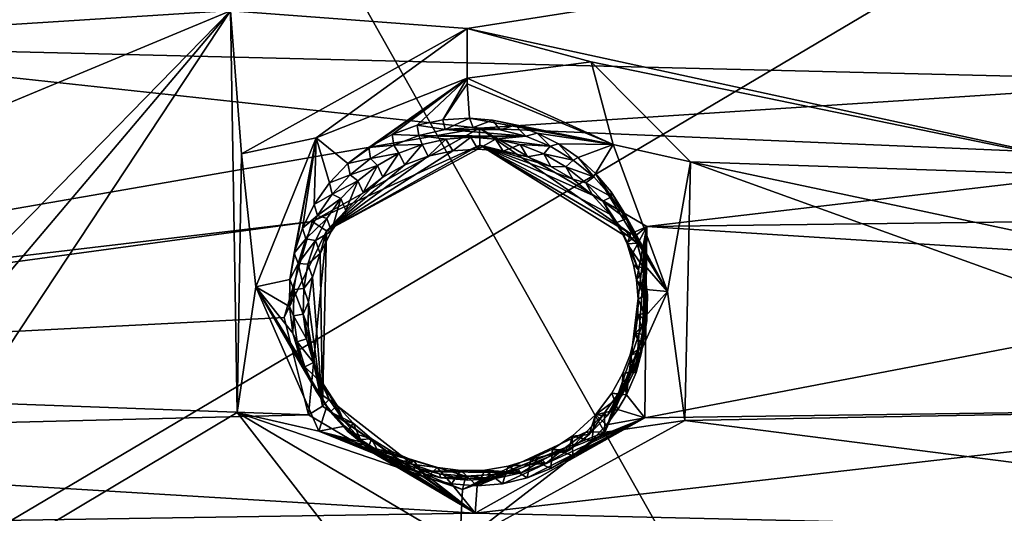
# Model space of a CAD drawing. Header units: millimetres. Extents: x -147 to 294, y -82 to 275.
# Tile 502 of 609: x 220.13 to 232.07, y 227.32 to 233.31. Entities that reach past the tile are written whole.
import ezdxf

# ---------------------------------------------------------------- set-up
doc = ezdxf.new("R2010")
doc.units = ezdxf.units.MM
doc.header["$LTSCALE"] = 67.506716
for name, color, linetype in [('1594', 7, 'CONTINUOUS'), ('1596', 7, 'CONTINUOUS'), ('1879', 7, 'CONTINUOUS'), ('2223', 7, 'CONTINUOUS'), ('2584', 7, 'CONTINUOUS'), ('2585', 7, 'CONTINUOUS'), ('2586', 7, 'CONTINUOUS'), ('2587', 7, 'CONTINUOUS'), ('2588', 7, 'CONTINUOUS'), ('2589', 7, 'CONTINUOUS'), ('2590', 7, 'CONTINUOUS'), ('2591', 7, 'CONTINUOUS'), ('2592', 7, 'CONTINUOUS'), ('557', 7, 'CONTINUOUS'), ('841', 7, 'CONTINUOUS')]:
    doc.layers.add(name, color=color, linetype=linetype)

msp = doc.modelspace()

# ---------------------------------------------------------------- linework, layer by layer
at = {"layer": '1594', "linetype": 'CONTINUOUS'}
for points in [[(214.334, 229.943, -7.529), (218.085, 234.643, -7.021), (223.904, 238.513, -6.802), (214.334, 229.943, -7.529)], [(224.013, 238.398, -6.807), (214.334, 229.943, -7.529), (223.904, 238.513, -6.802), (224.013, 238.398, -6.807)], [(224.128, 238.29, -6.812), (214.334, 229.943, -7.529), (224.013, 238.398, -6.807), (224.128, 238.29, -6.812)], [(224.427, 238.061, -6.823), (214.334, 229.943, -7.529), (224.128, 238.29, -6.812), (224.427, 238.061, -6.823)], [(224.754, 237.878, -6.833), (214.334, 229.943, -7.529), (224.427, 238.061, -6.823), (224.754, 237.878, -6.833)], [(225.047, 237.763, -6.842), (214.334, 229.943, -7.529), (224.754, 237.878, -6.833), (225.047, 237.763, -6.842)], [(225.351, 237.684, -6.85), (214.334, 229.943, -7.529), (225.047, 237.763, -6.842), (225.351, 237.684, -6.85)]]:
    msp.add_3dface(points, dxfattribs=at)
at = {"layer": '1596', "linetype": 'CONTINUOUS'}
for points in [[(214.334, 229.943, -7.529), (225.351, 237.684, -6.85), (222.688, 233.42, -7.583), (214.334, 229.943, -7.529)], [(213.215, 223.725, -8.89), (214.334, 229.943, -7.529), (222.688, 233.42, -7.583), (213.215, 223.725, -8.89)]]:
    msp.add_3dface(points, dxfattribs=at)
at = {"layer": '1879', "linetype": 'CONTINUOUS'}
for points in [[(222.688, 233.42, -7.583), (233.898, 234.519, -8.196), (225.556, 233.204, -7.742), (222.688, 233.42, -7.583)], [(233.898, 234.519, -8.196), (233.865, 231.399, -8.571), (225.556, 233.204, -7.742), (233.898, 234.519, -8.196)], [(213.215, 223.725, -8.89), (222.688, 233.42, -7.583), (214.566, 223.823, -8.862), (213.215, 223.725, -8.89)], [(222.688, 233.42, -7.583), (217.316, 225.289, -8.621), (214.566, 223.823, -8.862), (222.688, 233.42, -7.583)], [(222.688, 233.42, -7.583), (222.768, 228.547, -8.242), (217.316, 225.289, -8.621), (222.688, 233.42, -7.583)], [(222.688, 233.42, -7.583), (225.556, 233.204, -7.742), (222.818, 231.684, -7.808), (222.688, 233.42, -7.583)], [(222.768, 228.547, -8.242), (222.688, 233.42, -7.583), (222.818, 231.684, -7.808), (222.768, 228.547, -8.242)], [(225.556, 233.204, -7.742), (233.865, 231.399, -8.571), (227.06, 232.802, -7.876), (225.556, 233.204, -7.742)], [(227.06, 232.802, -7.876), (233.865, 231.399, -8.571), (228.265, 231.588, -8.106), (227.06, 232.802, -7.876)], [(228.265, 231.588, -8.106), (236.538, 228.605, -9.217), (228.195, 228.449, -8.533), (228.265, 231.588, -8.106)], [(236.556, 229.825, -9.047), (236.538, 228.605, -9.217), (228.265, 231.588, -8.106), (236.556, 229.825, -9.047)], [(233.865, 231.399, -8.571), (236.556, 229.825, -9.047), (228.265, 231.588, -8.106), (233.865, 231.399, -8.571)], [(222.768, 228.547, -8.242), (225.368, 225.2, -8.874), (217.316, 225.289, -8.621), (222.768, 228.547, -8.242)], [(225.468, 226.949, -8.601), (225.368, 225.2, -8.874), (222.768, 228.547, -8.242), (225.468, 226.949, -8.601)], [(236.538, 228.605, -9.217), (236.519, 227.389, -9.395), (228.195, 228.449, -8.533), (236.538, 228.605, -9.217)], [(228.195, 228.449, -8.533), (236.519, 227.389, -9.395), (225.468, 226.949, -8.601), (228.195, 228.449, -8.533)], [(236.519, 227.389, -9.395), (234.039, 226.374, -9.305), (225.468, 226.949, -8.601), (236.519, 227.389, -9.395)]]:
    msp.add_3dface(points, dxfattribs=at)
at = {"layer": '2223', "linetype": 'CONTINUOUS'}
for points in [[(216.281, 233.014, -5.156), (235.198, 234.225, -6.028), (218.134, 234.431, -5.007), (216.281, 233.014, -5.156)], [(234.499, 232.569, -6.155), (235.198, 234.225, -6.028), (216.281, 233.014, -5.156), (234.499, 232.569, -6.155)], [(216.281, 233.014, -5.156), (209.505, 229.187, -5.741), (225.706, 231.998, -5.579), (216.281, 233.014, -5.156)], [(234.499, 232.569, -6.155), (216.281, 233.014, -5.156), (225.706, 231.998, -5.579), (234.499, 232.569, -6.155)], [(234.684, 231.618, -6.291), (234.499, 232.569, -6.155), (225.706, 231.998, -5.579), (234.684, 231.618, -6.291)], [(225.706, 231.998, -5.579), (209.505, 229.187, -5.741), (223.677, 230.866, -5.629), (225.706, 231.998, -5.579)], [(227.734, 230.805, -5.85), (234.684, 231.618, -6.291), (225.706, 231.998, -5.579), (227.734, 230.805, -5.85)], [(235.181, 230.895, -6.432), (234.684, 231.618, -6.291), (227.734, 230.805, -5.85), (235.181, 230.895, -6.432)], [(236.807, 230.226, -6.685), (235.181, 230.895, -6.432), (227.734, 230.805, -5.85), (236.807, 230.226, -6.685)], [(209.505, 229.187, -5.741), (210.078, 229.016, -5.753), (223.677, 230.866, -5.629), (209.505, 229.187, -5.741)], [(223.677, 230.866, -5.629), (210.078, 229.016, -5.753), (223.337, 229.701, -5.774), (223.677, 230.866, -5.629)], [(227.71, 228.484, -6.169), (236.807, 230.226, -6.685), (227.734, 230.805, -5.85), (227.71, 228.484, -6.169)], [(236.813, 228.608, -6.91), (236.807, 230.226, -6.685), (227.71, 228.484, -6.169), (236.813, 228.608, -6.91)], [(210.078, 229.016, -5.753), (223.633, 228.518, -5.954), (223.337, 229.701, -5.774), (210.078, 229.016, -5.753)], [(210.078, 229.016, -5.753), (211.077, 228.204, -5.856), (223.633, 228.518, -5.954), (210.078, 229.016, -5.753)], [(223.633, 228.518, -5.954), (211.077, 228.204, -5.856), (225.655, 227.325, -6.224), (223.633, 228.518, -5.954)], [(236.76, 227.067, -7.13), (236.813, 228.608, -6.91), (225.655, 227.325, -6.224), (236.76, 227.067, -7.13)], [(225.655, 227.325, -6.224), (236.813, 228.608, -6.91), (227.71, 228.484, -6.169), (225.655, 227.325, -6.224)], [(211.077, 228.204, -5.856), (211.492, 227.109, -6.019), (225.655, 227.325, -6.224), (211.077, 228.204, -5.856)], [(211.492, 227.109, -6.019), (236.76, 227.067, -7.13), (225.655, 227.325, -6.224), (211.492, 227.109, -6.019)]]:
    msp.add_3dface(points, dxfattribs=at)
at = {"layer": '2584', "linetype": 'CONTINUOUS'}
for points in [[(227.71, 228.484, -6.169), (227.734, 230.805, -5.85), (227.486, 228.761, -6.39), (227.71, 228.484, -6.169)], [(227.486, 228.761, -6.39), (227.734, 230.805, -5.85), (227.604, 229.034, -6.361), (227.486, 228.761, -6.39)], [(227.562, 230.475, -6.181), (227.734, 230.805, -5.85), (227.501, 230.608, -6.162), (227.562, 230.475, -6.181)], [(227.501, 230.608, -6.162), (227.734, 230.805, -5.85), (227.542, 230.713, -5.94), (227.501, 230.608, -6.162)], [(227.633, 230.274, -6.209), (227.734, 230.805, -5.85), (227.562, 230.475, -6.181), (227.633, 230.274, -6.209)], [(227.604, 229.034, -6.361), (227.734, 230.805, -5.85), (227.671, 229.276, -6.334), (227.604, 229.034, -6.361)], [(227.698, 229.965, -6.25), (227.734, 230.805, -5.85), (227.633, 230.274, -6.209), (227.698, 229.965, -6.25)], [(227.671, 229.276, -6.334), (227.734, 230.805, -5.85), (227.704, 229.488, -6.309), (227.671, 229.276, -6.334)], [(227.714, 229.753, -6.277), (227.734, 230.805, -5.85), (227.698, 229.965, -6.25), (227.714, 229.753, -6.277)], [(227.704, 229.488, -6.309), (227.734, 230.805, -5.85), (227.714, 229.753, -6.277), (227.704, 229.488, -6.309)], [(227.454, 230.698, -6.149), (227.501, 230.608, -6.162), (227.542, 230.713, -5.94), (227.454, 230.698, -6.149)], [(227.382, 228.583, -6.407), (227.71, 228.484, -6.169), (227.486, 228.761, -6.39), (227.382, 228.583, -6.407)], [(223.633, 228.518, -5.954), (225.655, 227.325, -6.224), (223.804, 228.625, -6.022), (223.633, 228.518, -5.954)], [(223.804, 228.625, -6.022), (225.655, 227.325, -6.224), (223.883, 228.706, -6.239), (223.804, 228.625, -6.022)], [(223.883, 228.706, -6.239), (225.655, 227.325, -6.224), (224.055, 228.449, -6.278), (223.883, 228.706, -6.239)], [(227.244, 228.397, -6.424), (227.71, 228.484, -6.169), (227.382, 228.583, -6.407), (227.244, 228.397, -6.424)], [(224.055, 228.449, -6.278), (225.655, 227.325, -6.224), (224.264, 228.219, -6.316), (224.055, 228.449, -6.278)], [(225.655, 227.325, -6.224), (227.71, 228.484, -6.169), (225.676, 227.66, -6.448), (225.655, 227.325, -6.224)], [(225.676, 227.66, -6.448), (227.71, 228.484, -6.169), (225.984, 227.684, -6.458), (225.676, 227.66, -6.448)], [(225.984, 227.684, -6.458), (227.71, 228.484, -6.169), (226.284, 227.754, -6.463), (225.984, 227.684, -6.458)], [(226.284, 227.754, -6.463), (227.71, 228.484, -6.169), (226.571, 227.868, -6.461), (226.284, 227.754, -6.463)], [(226.571, 227.868, -6.461), (227.71, 228.484, -6.169), (226.837, 228.024, -6.453), (226.571, 227.868, -6.461)], [(226.837, 228.024, -6.453), (227.71, 228.484, -6.169), (227.066, 228.208, -6.44), (226.837, 228.024, -6.453)], [(227.066, 228.208, -6.44), (227.71, 228.484, -6.169), (227.244, 228.397, -6.424), (227.066, 228.208, -6.44)], [(224.264, 228.219, -6.316), (225.655, 227.325, -6.224), (224.506, 228.023, -6.352), (224.264, 228.219, -6.316)], [(224.506, 228.023, -6.352), (225.655, 227.325, -6.224), (224.775, 227.866, -6.383), (224.506, 228.023, -6.352)], [(224.775, 227.866, -6.383), (225.655, 227.325, -6.224), (225.064, 227.752, -6.41), (224.775, 227.866, -6.383)], [(225.064, 227.752, -6.41), (225.655, 227.325, -6.224), (225.367, 227.683, -6.432), (225.064, 227.752, -6.41)], [(225.367, 227.683, -6.432), (225.655, 227.325, -6.224), (225.676, 227.66, -6.448), (225.367, 227.683, -6.432)]]:
    msp.add_3dface(points, dxfattribs=at)
at = {"layer": '2585', "linetype": 'CONTINUOUS'}
for points in [[(225.706, 231.998, -5.579), (223.677, 230.866, -5.629), (225.709, 231.792, -5.702), (225.706, 231.998, -5.579)], [(227.734, 230.805, -5.85), (225.706, 231.998, -5.579), (227.542, 230.713, -5.94), (227.734, 230.805, -5.85)], [(227.542, 230.713, -5.94), (225.706, 231.998, -5.579), (225.709, 231.792, -5.702), (227.542, 230.713, -5.94)], [(225.709, 231.792, -5.702), (223.677, 230.866, -5.629), (223.849, 230.751, -5.748), (225.709, 231.792, -5.702)], [(225.709, 231.792, -5.702), (223.849, 230.751, -5.748), (225.686, 231.743, -5.94), (225.709, 231.792, -5.702)], [(225.686, 231.743, -5.94), (223.849, 230.751, -5.748), (225.382, 231.723, -5.929), (225.686, 231.743, -5.94)], [(225.382, 231.723, -5.929), (223.849, 230.751, -5.748), (225.085, 231.658, -5.923), (225.382, 231.723, -5.929)], [(225.991, 231.717, -5.957), (225.709, 231.792, -5.702), (225.686, 231.743, -5.94), (225.991, 231.717, -5.957)], [(227.454, 230.698, -6.149), (227.542, 230.713, -5.94), (225.709, 231.792, -5.702), (227.454, 230.698, -6.149)], [(227.454, 230.698, -6.149), (225.709, 231.792, -5.702), (227.284, 230.954, -6.11), (227.454, 230.698, -6.149)], [(227.284, 230.954, -6.11), (225.709, 231.792, -5.702), (227.077, 231.182, -6.072), (227.284, 230.954, -6.11)], [(227.077, 231.182, -6.072), (225.709, 231.792, -5.702), (226.837, 231.376, -6.037), (227.077, 231.182, -6.072)], [(226.837, 231.376, -6.037), (225.709, 231.792, -5.702), (226.572, 231.533, -6.006), (226.837, 231.376, -6.037)], [(226.572, 231.533, -6.006), (225.709, 231.792, -5.702), (226.287, 231.647, -5.979), (226.572, 231.533, -6.006)], [(226.287, 231.647, -5.979), (225.709, 231.792, -5.702), (225.991, 231.717, -5.957), (226.287, 231.647, -5.979)], [(225.085, 231.658, -5.923), (223.849, 230.751, -5.748), (224.801, 231.55, -5.924), (225.085, 231.658, -5.923)], [(224.801, 231.55, -5.924), (223.849, 230.751, -5.748), (224.535, 231.402, -5.93), (224.801, 231.55, -5.924)], [(224.535, 231.402, -5.93), (223.849, 230.751, -5.748), (224.295, 231.215, -5.943), (224.535, 231.402, -5.93)], [(224.295, 231.215, -5.943), (223.849, 230.751, -5.748), (224.085, 230.996, -5.961), (224.295, 231.215, -5.943)], [(224.085, 230.996, -5.961), (223.849, 230.751, -5.748), (223.91, 230.746, -5.984), (224.085, 230.996, -5.961)], [(223.677, 230.866, -5.629), (223.337, 229.701, -5.774), (223.849, 230.751, -5.748), (223.677, 230.866, -5.629)], [(223.337, 229.701, -5.774), (223.633, 228.518, -5.954), (223.849, 230.751, -5.748), (223.337, 229.701, -5.774)], [(223.633, 228.518, -5.954), (223.804, 228.625, -6.022), (223.849, 230.751, -5.748), (223.633, 228.518, -5.954)], [(223.849, 230.751, -5.748), (223.804, 228.625, -6.022), (223.774, 230.475, -6.012), (223.849, 230.751, -5.748)], [(223.91, 230.746, -5.984), (223.849, 230.751, -5.748), (223.774, 230.475, -6.012), (223.91, 230.746, -5.984)], [(223.774, 230.475, -6.012), (223.804, 228.625, -6.022), (223.681, 230.187, -6.044), (223.774, 230.475, -6.012)], [(223.681, 230.187, -6.044), (223.804, 228.625, -6.022), (223.631, 229.887, -6.079), (223.681, 230.187, -6.044)], [(223.631, 229.887, -6.079), (223.804, 228.625, -6.022), (223.627, 229.581, -6.118), (223.631, 229.887, -6.079)], [(223.627, 229.581, -6.118), (223.804, 228.625, -6.022), (223.668, 229.277, -6.157), (223.627, 229.581, -6.118)], [(223.668, 229.277, -6.157), (223.804, 228.625, -6.022), (223.754, 228.984, -6.198), (223.668, 229.277, -6.157)], [(223.804, 228.625, -6.022), (223.883, 228.706, -6.239), (223.754, 228.984, -6.198), (223.804, 228.625, -6.022)]]:
    msp.add_3dface(points, dxfattribs=at)
at = {"layer": '2586', "linetype": 'CONTINUOUS'}
for points in [[(225.299, 231.864, -6.585), (225.085, 231.658, -5.923), (225.009, 231.799, -6.578), (225.299, 231.864, -6.585)], [(225.382, 231.723, -5.929), (225.085, 231.658, -5.923), (225.299, 231.864, -6.585), (225.382, 231.723, -5.929)], [(225.601, 231.887, -6.597), (225.382, 231.723, -5.929), (225.299, 231.864, -6.585), (225.601, 231.887, -6.597)], [(225.686, 231.743, -5.94), (225.382, 231.723, -5.929), (225.601, 231.887, -6.597), (225.686, 231.743, -5.94)], [(225.901, 231.864, -6.616), (225.686, 231.743, -5.94), (225.601, 231.887, -6.597), (225.901, 231.864, -6.616)], [(225.991, 231.717, -5.957), (225.686, 231.743, -5.94), (225.901, 231.864, -6.616), (225.991, 231.717, -5.957)], [(226.2, 231.797, -6.641), (225.991, 231.717, -5.957), (225.901, 231.864, -6.616), (226.2, 231.797, -6.641)], [(225.009, 231.799, -6.578), (224.801, 231.55, -5.924), (224.728, 231.691, -6.579), (225.009, 231.799, -6.578)], [(225.085, 231.658, -5.923), (224.801, 231.55, -5.924), (225.009, 231.799, -6.578), (225.085, 231.658, -5.923)], [(226.287, 231.647, -5.979), (225.991, 231.717, -5.957), (226.2, 231.797, -6.641), (226.287, 231.647, -5.979)], [(226.485, 231.685, -6.671), (226.287, 231.647, -5.979), (226.2, 231.797, -6.641), (226.485, 231.685, -6.671)], [(224.728, 231.691, -6.579), (224.535, 231.402, -5.93), (224.469, 231.544, -6.585), (224.728, 231.691, -6.579)], [(224.801, 231.55, -5.924), (224.535, 231.402, -5.93), (224.728, 231.691, -6.579), (224.801, 231.55, -5.924)], [(226.572, 231.533, -6.006), (226.287, 231.647, -5.979), (226.485, 231.685, -6.671), (226.572, 231.533, -6.006)], [(226.754, 231.528, -6.707), (226.572, 231.533, -6.006), (226.485, 231.685, -6.671), (226.754, 231.528, -6.707)], [(224.469, 231.544, -6.585), (224.295, 231.215, -5.943), (224.232, 231.359, -6.598), (224.469, 231.544, -6.585)], [(224.535, 231.402, -5.93), (224.295, 231.215, -5.943), (224.469, 231.544, -6.585), (224.535, 231.402, -5.93)], [(226.837, 231.376, -6.037), (226.572, 231.533, -6.006), (226.754, 231.528, -6.707), (226.837, 231.376, -6.037)], [(226.996, 231.335, -6.746), (226.837, 231.376, -6.037), (226.754, 231.528, -6.707), (226.996, 231.335, -6.746)], [(227.077, 231.182, -6.072), (226.837, 231.376, -6.037), (226.996, 231.335, -6.746), (227.077, 231.182, -6.072)], [(224.232, 231.359, -6.598), (224.085, 230.996, -5.961), (224.026, 231.144, -6.617), (224.232, 231.359, -6.598)], [(224.295, 231.215, -5.943), (224.085, 230.996, -5.961), (224.232, 231.359, -6.598), (224.295, 231.215, -5.943)], [(227.2, 231.111, -6.788), (227.077, 231.182, -6.072), (226.996, 231.335, -6.746), (227.2, 231.111, -6.788)], [(224.026, 231.144, -6.617), (223.91, 230.746, -5.984), (223.853, 230.899, -6.642), (224.026, 231.144, -6.617)], [(224.085, 230.996, -5.961), (223.91, 230.746, -5.984), (224.026, 231.144, -6.617), (224.085, 230.996, -5.961)], [(227.284, 230.954, -6.11), (227.077, 231.182, -6.072), (227.2, 231.111, -6.788), (227.284, 230.954, -6.11)], [(227.371, 230.854, -6.832), (227.284, 230.954, -6.11), (227.2, 231.111, -6.788), (227.371, 230.854, -6.832)], [(223.853, 230.899, -6.642), (223.91, 230.746, -5.984), (223.718, 230.633, -6.672), (223.853, 230.899, -6.642)], [(227.454, 230.698, -6.149), (227.284, 230.954, -6.11), (227.371, 230.854, -6.832), (227.454, 230.698, -6.149)], [(223.91, 230.746, -5.984), (223.774, 230.475, -6.012), (223.718, 230.633, -6.672), (223.91, 230.746, -5.984)], [(223.718, 230.633, -6.672), (223.774, 230.475, -6.012), (223.624, 230.347, -6.707), (223.718, 230.633, -6.672)], [(223.774, 230.475, -6.012), (223.681, 230.187, -6.044), (223.624, 230.347, -6.707), (223.774, 230.475, -6.012)], [(223.624, 230.347, -6.707), (223.681, 230.187, -6.044), (223.574, 230.05, -6.746), (223.624, 230.347, -6.707)], [(223.681, 230.187, -6.044), (223.631, 229.887, -6.079), (223.574, 230.05, -6.746), (223.681, 230.187, -6.044)], [(223.574, 230.05, -6.746), (223.631, 229.887, -6.079), (223.569, 229.742, -6.788), (223.574, 230.05, -6.746)], [(223.631, 229.887, -6.079), (223.627, 229.581, -6.118), (223.569, 229.742, -6.788), (223.631, 229.887, -6.079)], [(223.627, 229.581, -6.118), (223.668, 229.277, -6.157), (223.569, 229.742, -6.788), (223.627, 229.581, -6.118)], [(223.569, 229.742, -6.788), (223.668, 229.277, -6.157), (223.609, 229.44, -6.832), (223.569, 229.742, -6.788)], [(223.668, 229.277, -6.157), (223.754, 228.984, -6.198), (223.609, 229.44, -6.832), (223.668, 229.277, -6.157)], [(223.609, 229.44, -6.832), (223.754, 228.984, -6.198), (223.693, 229.152, -6.877), (223.609, 229.44, -6.832)], [(223.754, 228.984, -6.198), (223.883, 228.706, -6.239), (223.693, 229.152, -6.877), (223.754, 228.984, -6.198)], [(223.693, 229.152, -6.877), (223.883, 228.706, -6.239), (223.822, 228.875, -6.922), (223.693, 229.152, -6.877)]]:
    msp.add_3dface(points, dxfattribs=at)
at = {"layer": '2587', "linetype": 'CONTINUOUS'}
for points in [[(227.501, 230.608, -6.162), (227.454, 230.698, -6.149), (227.371, 230.854, -6.832), (227.501, 230.608, -6.162)], [(227.501, 230.608, -6.162), (227.371, 230.854, -6.832), (227.425, 230.752, -6.849), (227.501, 230.608, -6.162)], [(227.562, 230.475, -6.181), (227.501, 230.608, -6.162), (227.425, 230.752, -6.849), (227.562, 230.475, -6.181)], [(227.495, 230.592, -6.874), (227.562, 230.475, -6.181), (227.425, 230.752, -6.849), (227.495, 230.592, -6.874)], [(227.633, 230.274, -6.209), (227.562, 230.475, -6.181), (227.495, 230.592, -6.874), (227.633, 230.274, -6.209)], [(227.574, 230.337, -6.913), (227.633, 230.274, -6.209), (227.495, 230.592, -6.874), (227.574, 230.337, -6.913)], [(227.609, 230.156, -6.94), (227.633, 230.274, -6.209), (227.574, 230.337, -6.913), (227.609, 230.156, -6.94)], [(227.698, 229.965, -6.25), (227.633, 230.274, -6.209), (227.609, 230.156, -6.94), (227.698, 229.965, -6.25)], [(227.628, 229.923, -6.973), (227.698, 229.965, -6.25), (227.609, 230.156, -6.94), (227.628, 229.923, -6.973)], [(227.714, 229.753, -6.277), (227.698, 229.965, -6.25), (227.628, 229.923, -6.973), (227.714, 229.753, -6.277)], [(227.624, 229.733, -6.999), (227.714, 229.753, -6.277), (227.628, 229.923, -6.973), (227.624, 229.733, -6.999)], [(227.597, 229.509, -7.029), (227.704, 229.488, -6.309), (227.624, 229.733, -6.999), (227.597, 229.509, -7.029)], [(227.704, 229.488, -6.309), (227.714, 229.753, -6.277), (227.624, 229.733, -6.999), (227.704, 229.488, -6.309)], [(227.531, 229.247, -7.061), (227.671, 229.276, -6.334), (227.597, 229.509, -7.029), (227.531, 229.247, -7.061)], [(227.671, 229.276, -6.334), (227.704, 229.488, -6.309), (227.597, 229.509, -7.029), (227.671, 229.276, -6.334)], [(227.444, 229.025, -7.087), (227.604, 229.034, -6.361), (227.531, 229.247, -7.061), (227.444, 229.025, -7.087)], [(227.604, 229.034, -6.361), (227.671, 229.276, -6.334), (227.531, 229.247, -7.061), (227.604, 229.034, -6.361)], [(227.311, 228.781, -7.114), (227.486, 228.761, -6.39), (227.444, 229.025, -7.087), (227.311, 228.781, -7.114)], [(227.486, 228.761, -6.39), (227.604, 229.034, -6.361), (227.444, 229.025, -7.087), (227.486, 228.761, -6.39)], [(223.883, 228.706, -6.239), (224.055, 228.449, -6.278), (223.822, 228.875, -6.922), (223.883, 228.706, -6.239)], [(223.822, 228.875, -6.922), (224.055, 228.449, -6.278), (223.981, 228.634, -6.964), (223.822, 228.875, -6.922)], [(227.113, 228.521, -7.14), (227.382, 228.583, -6.407), (227.311, 228.781, -7.114), (227.113, 228.521, -7.14)], [(227.382, 228.583, -6.407), (227.486, 228.761, -6.39), (227.311, 228.781, -7.114), (227.382, 228.583, -6.407)], [(223.981, 228.634, -6.964), (224.055, 228.449, -6.278), (224.174, 228.417, -7.004), (223.981, 228.634, -6.964)], [(226.83, 228.259, -7.162), (227.066, 228.208, -6.44), (227.113, 228.521, -7.14), (226.83, 228.259, -7.162)], [(227.066, 228.208, -6.44), (227.244, 228.397, -6.424), (227.113, 228.521, -7.14), (227.066, 228.208, -6.44)], [(227.244, 228.397, -6.424), (227.382, 228.583, -6.407), (227.113, 228.521, -7.14), (227.244, 228.397, -6.424)], [(224.055, 228.449, -6.278), (224.264, 228.219, -6.316), (224.174, 228.417, -7.004), (224.055, 228.449, -6.278)], [(224.174, 228.417, -7.004), (224.264, 228.219, -6.316), (224.396, 228.23, -7.041), (224.174, 228.417, -7.004)], [(226.592, 228.103, -7.171), (226.837, 228.024, -6.453), (226.83, 228.259, -7.162), (226.592, 228.103, -7.171)], [(226.837, 228.024, -6.453), (227.066, 228.208, -6.44), (226.83, 228.259, -7.162), (226.837, 228.024, -6.453)], [(224.264, 228.219, -6.316), (224.506, 228.023, -6.352), (224.396, 228.23, -7.041), (224.264, 228.219, -6.316)], [(224.396, 228.23, -7.041), (224.506, 228.023, -6.352), (224.643, 228.076, -7.075), (224.396, 228.23, -7.041)], [(224.506, 228.023, -6.352), (224.775, 227.866, -6.383), (224.643, 228.076, -7.075), (224.506, 228.023, -6.352)], [(224.643, 228.076, -7.075), (224.775, 227.866, -6.383), (224.91, 227.96, -7.105), (224.643, 228.076, -7.075)], [(226.33, 227.98, -7.175), (226.571, 227.868, -6.461), (226.592, 228.103, -7.171), (226.33, 227.98, -7.175)], [(226.571, 227.868, -6.461), (226.837, 228.024, -6.453), (226.592, 228.103, -7.171), (226.571, 227.868, -6.461)], [(224.775, 227.866, -6.383), (225.064, 227.752, -6.41), (224.91, 227.96, -7.105), (224.775, 227.866, -6.383)], [(224.91, 227.96, -7.105), (225.064, 227.752, -6.41), (225.191, 227.882, -7.13), (224.91, 227.96, -7.105)], [(226.054, 227.895, -7.172), (226.284, 227.754, -6.463), (226.33, 227.98, -7.175), (226.054, 227.895, -7.172)], [(226.284, 227.754, -6.463), (226.571, 227.868, -6.461), (226.33, 227.98, -7.175), (226.284, 227.754, -6.463)], [(225.064, 227.752, -6.41), (225.367, 227.683, -6.432), (225.191, 227.882, -7.13), (225.064, 227.752, -6.41)], [(225.191, 227.882, -7.13), (225.367, 227.683, -6.432), (225.479, 227.845, -7.15), (225.191, 227.882, -7.13)], [(225.367, 227.683, -6.432), (225.676, 227.66, -6.448), (225.479, 227.845, -7.15), (225.367, 227.683, -6.432)], [(225.479, 227.845, -7.15), (225.676, 227.66, -6.448), (225.769, 227.85, -7.164), (225.479, 227.845, -7.15)], [(225.676, 227.66, -6.448), (225.984, 227.684, -6.458), (225.769, 227.85, -7.164), (225.676, 227.66, -6.448)], [(225.769, 227.85, -7.164), (225.984, 227.684, -6.458), (226.054, 227.895, -7.172), (225.769, 227.85, -7.164)], [(225.984, 227.684, -6.458), (226.284, 227.754, -6.463), (226.054, 227.895, -7.172), (225.984, 227.684, -6.458)]]:
    msp.add_3dface(points, dxfattribs=at)
at = {"layer": '2588', "linetype": 'CONTINUOUS'}
for points in [[(224.969, 231.909, -6.562), (225.289, 231.98, -6.569), (226.266, 231.9, -6.632), (224.969, 231.909, -6.562)], [(225.289, 231.98, -6.569), (225.628, 232.004, -6.584), (225.955, 231.975, -6.605), (225.289, 231.98, -6.569)], [(226.266, 231.9, -6.632), (225.289, 231.98, -6.569), (225.955, 231.975, -6.605), (226.266, 231.9, -6.632)], [(224.969, 231.909, -6.562), (225.009, 231.799, -6.578), (224.666, 231.791, -6.563), (224.969, 231.909, -6.562)], [(225.601, 231.887, -6.597), (225.299, 231.864, -6.585), (224.969, 231.909, -6.562), (225.601, 231.887, -6.597)], [(225.601, 231.887, -6.597), (224.969, 231.909, -6.562), (226.266, 231.9, -6.632), (225.601, 231.887, -6.597)], [(225.299, 231.864, -6.585), (225.009, 231.799, -6.578), (224.969, 231.909, -6.562), (225.299, 231.864, -6.585)], [(225.901, 231.864, -6.616), (225.601, 231.887, -6.597), (226.266, 231.9, -6.632), (225.901, 231.864, -6.616)], [(226.564, 231.777, -6.664), (225.901, 231.864, -6.616), (226.266, 231.9, -6.632), (226.564, 231.777, -6.664)], [(226.2, 231.797, -6.641), (225.901, 231.864, -6.616), (226.564, 231.777, -6.664), (226.2, 231.797, -6.641)], [(224.666, 231.791, -6.563), (224.728, 231.691, -6.579), (224.386, 231.63, -6.57), (224.666, 231.791, -6.563)], [(225.009, 231.799, -6.578), (224.728, 231.691, -6.579), (224.666, 231.791, -6.563), (225.009, 231.799, -6.578)], [(226.485, 231.685, -6.671), (226.2, 231.797, -6.641), (226.564, 231.777, -6.664), (226.485, 231.685, -6.671)], [(226.843, 231.61, -6.702), (226.485, 231.685, -6.671), (226.564, 231.777, -6.664), (226.843, 231.61, -6.702)], [(224.386, 231.63, -6.57), (224.469, 231.544, -6.585), (224.136, 231.431, -6.585), (224.386, 231.63, -6.57)], [(224.728, 231.691, -6.579), (224.469, 231.544, -6.585), (224.386, 231.63, -6.57), (224.728, 231.691, -6.579)], [(226.754, 231.528, -6.707), (226.485, 231.685, -6.671), (226.843, 231.61, -6.702), (226.754, 231.528, -6.707)], [(227.091, 231.406, -6.743), (226.754, 231.528, -6.707), (226.843, 231.61, -6.702), (227.091, 231.406, -6.743)], [(224.469, 231.544, -6.585), (224.232, 231.359, -6.598), (224.136, 231.431, -6.585), (224.469, 231.544, -6.585)], [(226.996, 231.335, -6.746), (226.754, 231.528, -6.707), (227.091, 231.406, -6.743), (226.996, 231.335, -6.746)], [(224.136, 231.431, -6.585), (224.232, 231.359, -6.598), (223.918, 231.197, -6.606), (224.136, 231.431, -6.585)], [(227.307, 231.164, -6.787), (226.996, 231.335, -6.746), (227.091, 231.406, -6.743), (227.307, 231.164, -6.787)], [(224.232, 231.359, -6.598), (224.026, 231.144, -6.617), (223.918, 231.197, -6.606), (224.232, 231.359, -6.598)], [(227.2, 231.111, -6.788), (226.996, 231.335, -6.746), (227.307, 231.164, -6.787), (227.2, 231.111, -6.788)], [(223.918, 231.197, -6.606), (224.026, 231.144, -6.617), (223.74, 230.938, -6.632), (223.918, 231.197, -6.606)], [(224.026, 231.144, -6.617), (223.853, 230.899, -6.642), (223.74, 230.938, -6.632), (224.026, 231.144, -6.617)], [(227.482, 230.896, -6.833), (227.2, 231.111, -6.788), (227.307, 231.164, -6.787), (227.482, 230.896, -6.833)], [(227.371, 230.854, -6.832), (227.2, 231.111, -6.788), (227.482, 230.896, -6.833), (227.371, 230.854, -6.832)], [(223.74, 230.938, -6.632), (223.853, 230.899, -6.642), (223.6, 230.655, -6.664), (223.74, 230.938, -6.632)], [(223.853, 230.899, -6.642), (223.718, 230.633, -6.672), (223.6, 230.655, -6.664), (223.853, 230.899, -6.642)], [(227.616, 230.602, -6.88), (227.371, 230.854, -6.832), (227.482, 230.896, -6.833), (227.616, 230.602, -6.88)], [(227.425, 230.752, -6.849), (227.371, 230.854, -6.832), (227.616, 230.602, -6.88), (227.425, 230.752, -6.849)], [(223.6, 230.655, -6.664), (223.718, 230.633, -6.672), (223.506, 230.355, -6.701), (223.6, 230.655, -6.664)], [(227.495, 230.592, -6.874), (227.425, 230.752, -6.849), (227.616, 230.602, -6.88), (227.495, 230.592, -6.874)], [(223.718, 230.633, -6.672), (223.624, 230.347, -6.707), (223.506, 230.355, -6.701), (223.718, 230.633, -6.672)], [(227.703, 230.296, -6.927), (227.495, 230.592, -6.874), (227.616, 230.602, -6.88), (227.703, 230.296, -6.927)], [(227.574, 230.337, -6.913), (227.495, 230.592, -6.874), (227.703, 230.296, -6.927), (227.574, 230.337, -6.913)], [(223.506, 230.355, -6.701), (223.574, 230.05, -6.746), (223.455, 230.038, -6.742), (223.506, 230.355, -6.701)], [(223.624, 230.347, -6.707), (223.574, 230.05, -6.746), (223.506, 230.355, -6.701), (223.624, 230.347, -6.707)], [(227.609, 230.156, -6.94), (227.574, 230.337, -6.913), (227.703, 230.296, -6.927), (227.609, 230.156, -6.94)], [(227.743, 229.976, -6.973), (227.609, 230.156, -6.94), (227.703, 230.296, -6.927), (227.743, 229.976, -6.973)], [(223.574, 230.05, -6.746), (223.569, 229.742, -6.788), (223.455, 230.038, -6.742), (223.574, 230.05, -6.746)], [(227.628, 229.923, -6.973), (227.609, 230.156, -6.94), (227.743, 229.976, -6.973), (227.628, 229.923, -6.973)], [(223.455, 230.038, -6.742), (223.569, 229.742, -6.788), (223.452, 229.722, -6.786), (223.455, 230.038, -6.742)], [(227.736, 229.658, -7.016), (227.628, 229.923, -6.973), (227.743, 229.976, -6.973), (227.736, 229.658, -7.016)], [(227.624, 229.733, -6.999), (227.628, 229.923, -6.973), (227.736, 229.658, -7.016), (227.624, 229.733, -6.999)], [(223.569, 229.742, -6.788), (223.609, 229.44, -6.832), (223.452, 229.722, -6.786), (223.569, 229.742, -6.788)], [(223.452, 229.722, -6.786), (223.609, 229.44, -6.832), (223.496, 229.404, -6.833), (223.452, 229.722, -6.786)], [(227.597, 229.509, -7.029), (227.624, 229.733, -6.999), (227.736, 229.658, -7.016), (227.597, 229.509, -7.029)], [(227.68, 229.342, -7.057), (227.597, 229.509, -7.029), (227.736, 229.658, -7.016), (227.68, 229.342, -7.057)], [(227.531, 229.247, -7.061), (227.597, 229.509, -7.029), (227.68, 229.342, -7.057), (227.531, 229.247, -7.061)], [(223.609, 229.44, -6.832), (223.693, 229.152, -6.877), (223.496, 229.404, -6.833), (223.609, 229.44, -6.832)], [(223.496, 229.404, -6.833), (223.693, 229.152, -6.877), (223.586, 229.103, -6.879), (223.496, 229.404, -6.833)], [(227.58, 229.043, -7.093), (227.531, 229.247, -7.061), (227.68, 229.342, -7.057), (227.58, 229.043, -7.093)], [(227.444, 229.025, -7.087), (227.531, 229.247, -7.061), (227.58, 229.043, -7.093), (227.444, 229.025, -7.087)], [(223.693, 229.152, -6.877), (223.822, 228.875, -6.922), (223.586, 229.103, -6.879), (223.693, 229.152, -6.877)], [(223.586, 229.103, -6.879), (223.822, 228.875, -6.922), (223.721, 228.816, -6.926), (223.586, 229.103, -6.879)], [(227.311, 228.781, -7.114), (227.444, 229.025, -7.087), (227.435, 228.761, -7.125), (227.311, 228.781, -7.114)], [(227.435, 228.761, -7.125), (227.444, 229.025, -7.087), (227.58, 229.043, -7.093), (227.435, 228.761, -7.125)], [(223.822, 228.875, -6.922), (223.981, 228.634, -6.964), (223.721, 228.816, -6.926), (223.822, 228.875, -6.922)], [(223.721, 228.816, -6.926), (223.981, 228.634, -6.964), (223.895, 228.554, -6.972), (223.721, 228.816, -6.926)], [(227.113, 228.521, -7.14), (227.311, 228.781, -7.114), (227.435, 228.761, -7.125), (227.113, 228.521, -7.14)], [(227.254, 228.506, -7.15), (227.113, 228.521, -7.14), (227.435, 228.761, -7.125), (227.254, 228.506, -7.15)], [(223.981, 228.634, -6.964), (224.174, 228.417, -7.004), (223.895, 228.554, -6.972), (223.981, 228.634, -6.964)], [(223.895, 228.554, -6.972), (224.174, 228.417, -7.004), (224.109, 228.317, -7.015), (223.895, 228.554, -6.972)], [(226.83, 228.259, -7.162), (227.113, 228.521, -7.14), (227.036, 228.279, -7.171), (226.83, 228.259, -7.162)], [(227.036, 228.279, -7.171), (227.113, 228.521, -7.14), (227.254, 228.506, -7.15), (227.036, 228.279, -7.171)], [(224.174, 228.417, -7.004), (224.396, 228.23, -7.041), (224.109, 228.317, -7.015), (224.174, 228.417, -7.004)], [(224.109, 228.317, -7.015), (224.396, 228.23, -7.041), (224.355, 228.116, -7.056), (224.109, 228.317, -7.015)], [(226.592, 228.103, -7.171), (226.83, 228.259, -7.162), (226.788, 228.087, -7.185), (226.592, 228.103, -7.171)], [(226.788, 228.087, -7.185), (226.83, 228.259, -7.162), (227.036, 228.279, -7.171), (226.788, 228.087, -7.185)], [(224.396, 228.23, -7.041), (224.643, 228.076, -7.075), (224.355, 228.116, -7.056), (224.396, 228.23, -7.041)], [(224.643, 228.076, -7.075), (224.91, 227.96, -7.105), (224.355, 228.116, -7.056), (224.643, 228.076, -7.075)], [(224.355, 228.116, -7.056), (224.91, 227.96, -7.105), (224.63, 227.952, -7.093), (224.355, 228.116, -7.056)], [(226.33, 227.98, -7.175), (226.592, 228.103, -7.171), (226.788, 228.087, -7.185), (226.33, 227.98, -7.175)], [(226.511, 227.93, -7.192), (226.33, 227.98, -7.175), (226.788, 228.087, -7.185), (226.511, 227.93, -7.192)], [(224.91, 227.96, -7.105), (225.191, 227.882, -7.13), (224.63, 227.952, -7.093), (224.91, 227.96, -7.105)], [(225.191, 227.882, -7.13), (225.479, 227.845, -7.15), (224.63, 227.952, -7.093), (225.191, 227.882, -7.13)], [(224.63, 227.952, -7.093), (225.479, 227.845, -7.15), (224.926, 227.831, -7.125), (224.63, 227.952, -7.093)], [(226.054, 227.895, -7.172), (226.33, 227.98, -7.175), (226.511, 227.93, -7.192), (226.054, 227.895, -7.172)], [(226.212, 227.816, -7.192), (226.054, 227.895, -7.172), (226.511, 227.93, -7.192), (226.212, 227.816, -7.192)], [(224.926, 227.831, -7.125), (225.479, 227.845, -7.15), (226.212, 227.816, -7.192), (224.926, 227.831, -7.125)], [(225.237, 227.756, -7.151), (224.926, 227.831, -7.125), (226.212, 227.816, -7.192), (225.237, 227.756, -7.151)], [(225.898, 227.749, -7.186), (225.237, 227.756, -7.151), (226.212, 227.816, -7.192), (225.898, 227.749, -7.186)], [(225.479, 227.845, -7.15), (225.769, 227.85, -7.164), (226.212, 227.816, -7.192), (225.479, 227.845, -7.15)], [(225.769, 227.85, -7.164), (226.054, 227.895, -7.172), (226.212, 227.816, -7.192), (225.769, 227.85, -7.164)], [(225.566, 227.725, -7.172), (225.237, 227.756, -7.151), (225.898, 227.749, -7.186), (225.566, 227.725, -7.172)]]:
    msp.add_3dface(points, dxfattribs=at)
at = {"layer": '2589', "linetype": 'CONTINUOUS'}
for points in [[(225.263, 232.098, -6.997), (225.289, 231.98, -6.569), (224.949, 232.032, -6.993), (225.263, 232.098, -6.997)], [(225.583, 232.116, -7.005), (225.289, 231.98, -6.569), (225.263, 232.098, -6.997), (225.583, 232.116, -7.005)], [(225.628, 232.004, -6.584), (225.289, 231.98, -6.569), (225.583, 232.116, -7.005), (225.628, 232.004, -6.584)], [(224.949, 232.032, -6.993), (224.969, 231.909, -6.562), (224.646, 231.92, -6.995), (224.949, 232.032, -6.993)], [(225.289, 231.98, -6.569), (224.969, 231.909, -6.562), (224.949, 232.032, -6.993), (225.289, 231.98, -6.569)], [(224.646, 231.92, -6.995), (224.666, 231.791, -6.563), (224.364, 231.763, -7.001), (224.646, 231.92, -6.995)], [(224.969, 231.909, -6.562), (224.666, 231.791, -6.563), (224.646, 231.92, -6.995), (224.969, 231.909, -6.562)], [(224.364, 231.763, -7.001), (224.386, 231.63, -6.57), (224.11, 231.567, -7.013), (224.364, 231.763, -7.001)], [(224.666, 231.791, -6.563), (224.386, 231.63, -6.57), (224.364, 231.763, -7.001), (224.666, 231.791, -6.563)], [(224.386, 231.63, -6.57), (224.136, 231.431, -6.585), (224.11, 231.567, -7.013), (224.386, 231.63, -6.57)], [(224.11, 231.567, -7.013), (224.136, 231.431, -6.585), (223.887, 231.334, -7.028), (224.11, 231.567, -7.013)], [(224.136, 231.431, -6.585), (223.918, 231.197, -6.606), (223.887, 231.334, -7.028), (224.136, 231.431, -6.585)], [(223.887, 231.334, -7.028), (223.918, 231.197, -6.606), (223.702, 231.072, -7.048), (223.887, 231.334, -7.028)], [(223.918, 231.197, -6.606), (223.74, 230.938, -6.632), (223.702, 231.072, -7.048), (223.918, 231.197, -6.606)], [(223.702, 231.072, -7.048), (223.74, 230.938, -6.632), (223.558, 230.785, -7.071), (223.702, 231.072, -7.048)], [(223.74, 230.938, -6.632), (223.6, 230.655, -6.664), (223.558, 230.785, -7.071), (223.74, 230.938, -6.632)], [(223.558, 230.785, -7.071), (223.6, 230.655, -6.664), (223.458, 230.479, -7.097), (223.558, 230.785, -7.071)], [(223.6, 230.655, -6.664), (223.506, 230.355, -6.701), (223.458, 230.479, -7.097), (223.6, 230.655, -6.664)], [(223.458, 230.479, -7.097), (223.506, 230.355, -6.701), (223.405, 230.159, -7.127), (223.458, 230.479, -7.097)], [(223.506, 230.355, -6.701), (223.455, 230.038, -6.742), (223.405, 230.159, -7.127), (223.506, 230.355, -6.701)], [(223.405, 230.159, -7.127), (223.455, 230.038, -6.742), (223.4, 229.833, -7.158), (223.405, 230.159, -7.127)], [(223.455, 230.038, -6.742), (223.452, 229.722, -6.786), (223.4, 229.833, -7.158), (223.455, 230.038, -6.742)], [(223.4, 229.833, -7.158), (223.452, 229.722, -6.786), (223.444, 229.509, -7.19), (223.4, 229.833, -7.158)], [(223.452, 229.722, -6.786), (223.496, 229.404, -6.833), (223.444, 229.509, -7.19), (223.452, 229.722, -6.786)], [(223.444, 229.509, -7.19), (223.496, 229.404, -6.833), (223.536, 229.195, -7.222), (223.444, 229.509, -7.19)], [(223.496, 229.404, -6.833), (223.586, 229.103, -6.879), (223.536, 229.195, -7.222), (223.496, 229.404, -6.833)], [(223.536, 229.195, -7.222), (223.586, 229.103, -6.879), (223.673, 228.898, -7.255), (223.536, 229.195, -7.222)], [(223.586, 229.103, -6.879), (223.721, 228.816, -6.926), (223.673, 228.898, -7.255), (223.586, 229.103, -6.879)], [(223.673, 228.898, -7.255), (223.721, 228.816, -6.926), (223.854, 228.625, -7.286), (223.673, 228.898, -7.255)], [(223.721, 228.816, -6.926), (223.895, 228.554, -6.972), (223.854, 228.625, -7.286), (223.721, 228.816, -6.926)], [(223.895, 228.554, -6.972), (224.109, 228.317, -7.015), (223.854, 228.625, -7.286), (223.895, 228.554, -6.972)], [(223.854, 228.625, -7.286), (224.109, 228.317, -7.015), (224.073, 228.381, -7.315), (223.854, 228.625, -7.286)], [(224.109, 228.317, -7.015), (224.355, 228.116, -7.056), (224.073, 228.381, -7.315), (224.109, 228.317, -7.015)], [(224.073, 228.381, -7.315), (224.355, 228.116, -7.056), (224.325, 228.174, -7.341), (224.073, 228.381, -7.315)], [(224.355, 228.116, -7.056), (224.63, 227.952, -7.093), (224.325, 228.174, -7.341), (224.355, 228.116, -7.056)], [(224.325, 228.174, -7.341), (224.63, 227.952, -7.093), (224.605, 228.006, -7.365), (224.325, 228.174, -7.341)], [(224.63, 227.952, -7.093), (224.926, 227.831, -7.125), (224.605, 228.006, -7.365), (224.63, 227.952, -7.093)], [(224.605, 228.006, -7.365), (224.926, 227.831, -7.125), (224.905, 227.883, -7.384), (224.605, 228.006, -7.365)], [(224.926, 227.831, -7.125), (225.237, 227.756, -7.151), (224.905, 227.883, -7.384), (224.926, 227.831, -7.125)], [(224.905, 227.883, -7.384), (225.237, 227.756, -7.151), (225.22, 227.805, -7.4), (224.905, 227.883, -7.384)], [(225.237, 227.756, -7.151), (225.566, 227.725, -7.172), (225.22, 227.805, -7.4), (225.237, 227.756, -7.151)], [(225.22, 227.805, -7.4), (225.566, 227.725, -7.172), (225.54, 227.776, -7.411), (225.22, 227.805, -7.4)]]:
    msp.add_3dface(points, dxfattribs=at)
at = {"layer": '2590', "linetype": 'CONTINUOUS'}
for points in [[(222.818, 231.684, -7.808), (225.556, 233.204, -7.742), (223.725, 231.879, -7.635), (222.818, 231.684, -7.808)], [(223.725, 231.879, -7.635), (225.556, 233.204, -7.742), (225.555, 232.601, -7.625), (223.725, 231.879, -7.635)], [(224.11, 231.567, -7.013), (223.725, 231.879, -7.635), (225.555, 232.601, -7.625), (224.11, 231.567, -7.013)], [(224.364, 231.763, -7.001), (224.11, 231.567, -7.013), (225.555, 232.601, -7.625), (224.364, 231.763, -7.001)], [(224.646, 231.92, -6.995), (224.364, 231.763, -7.001), (225.555, 232.601, -7.625), (224.646, 231.92, -6.995)], [(224.949, 232.032, -6.993), (224.646, 231.92, -6.995), (225.555, 232.601, -7.625), (224.949, 232.032, -6.993)], [(225.263, 232.098, -6.997), (224.949, 232.032, -6.993), (225.555, 232.601, -7.625), (225.263, 232.098, -6.997)], [(225.263, 232.098, -6.997), (225.555, 232.601, -7.625), (225.557, 232.532, -7.584), (225.263, 232.098, -6.997)], [(225.583, 232.116, -7.005), (225.263, 232.098, -6.997), (225.557, 232.532, -7.584), (225.583, 232.116, -7.005)], [(222.993, 230.072, -7.816), (222.818, 231.684, -7.808), (223.725, 231.879, -7.635), (222.993, 230.072, -7.816)], [(223.405, 230.159, -7.127), (222.993, 230.072, -7.816), (223.725, 231.879, -7.635), (223.405, 230.159, -7.127)], [(223.458, 230.479, -7.097), (223.405, 230.159, -7.127), (223.725, 231.879, -7.635), (223.458, 230.479, -7.097)], [(223.558, 230.785, -7.071), (223.458, 230.479, -7.097), (223.725, 231.879, -7.635), (223.558, 230.785, -7.071)], [(223.702, 231.072, -7.048), (223.558, 230.785, -7.071), (223.725, 231.879, -7.635), (223.702, 231.072, -7.048)], [(223.887, 231.334, -7.028), (223.702, 231.072, -7.048), (223.725, 231.879, -7.635), (223.887, 231.334, -7.028)], [(224.11, 231.567, -7.013), (223.887, 231.334, -7.028), (223.725, 231.879, -7.635), (224.11, 231.567, -7.013)], [(222.768, 228.547, -8.242), (222.818, 231.684, -7.808), (222.993, 230.072, -7.816), (222.768, 228.547, -8.242)], [(223.759, 228.321, -8.045), (222.768, 228.547, -8.242), (222.993, 230.072, -7.816), (223.759, 228.321, -8.045)], [(223.405, 230.159, -7.127), (223.4, 229.833, -7.158), (222.993, 230.072, -7.816), (223.405, 230.159, -7.127)], [(223.4, 229.833, -7.158), (223.444, 229.509, -7.19), (222.993, 230.072, -7.816), (223.4, 229.833, -7.158)], [(223.444, 229.509, -7.19), (223.536, 229.195, -7.222), (222.993, 230.072, -7.816), (223.444, 229.509, -7.19)], [(223.536, 229.195, -7.222), (223.673, 228.898, -7.255), (222.993, 230.072, -7.816), (223.536, 229.195, -7.222)], [(223.673, 228.898, -7.255), (223.854, 228.625, -7.286), (222.993, 230.072, -7.816), (223.673, 228.898, -7.255)], [(223.854, 228.625, -7.286), (223.759, 228.321, -8.045), (222.993, 230.072, -7.816), (223.854, 228.625, -7.286)], [(223.854, 228.625, -7.286), (224.073, 228.381, -7.315), (223.759, 228.321, -8.045), (223.854, 228.625, -7.286)], [(225.468, 226.949, -8.601), (222.768, 228.547, -8.242), (225.498, 227.615, -8.188), (225.468, 226.949, -8.601)], [(225.498, 227.615, -8.188), (222.768, 228.547, -8.242), (223.759, 228.321, -8.045), (225.498, 227.615, -8.188)], [(224.073, 228.381, -7.315), (224.325, 228.174, -7.341), (223.759, 228.321, -8.045), (224.073, 228.381, -7.315)], [(224.325, 228.174, -7.341), (224.605, 228.006, -7.365), (223.759, 228.321, -8.045), (224.325, 228.174, -7.341)], [(224.605, 228.006, -7.365), (224.905, 227.883, -7.384), (223.759, 228.321, -8.045), (224.605, 228.006, -7.365)], [(224.905, 227.883, -7.384), (225.22, 227.805, -7.4), (223.759, 228.321, -8.045), (224.905, 227.883, -7.384)], [(225.22, 227.805, -7.4), (225.54, 227.776, -7.411), (223.759, 228.321, -8.045), (225.22, 227.805, -7.4)], [(223.759, 228.321, -8.045), (225.54, 227.776, -7.411), (225.498, 227.615, -8.188), (223.759, 228.321, -8.045)]]:
    msp.add_3dface(points, dxfattribs=at)
at = {"layer": '2591', "linetype": 'CONTINUOUS'}
for points in [[(225.556, 233.204, -7.742), (227.06, 232.802, -7.876), (225.555, 232.601, -7.625), (225.556, 233.204, -7.742)], [(225.555, 232.601, -7.625), (227.06, 232.802, -7.876), (227.325, 231.799, -7.794), (225.555, 232.601, -7.625)], [(227.06, 232.802, -7.876), (228.265, 231.588, -8.106), (227.325, 231.799, -7.794), (227.06, 232.802, -7.876)], [(225.557, 232.532, -7.584), (225.555, 232.601, -7.625), (227.325, 231.799, -7.794), (225.557, 232.532, -7.584)], [(225.583, 232.116, -7.005), (225.557, 232.532, -7.584), (227.325, 231.799, -7.794), (225.583, 232.116, -7.005)], [(225.583, 232.116, -7.005), (227.325, 231.799, -7.794), (225.862, 232.093, -7.015), (225.583, 232.116, -7.005)], [(225.862, 232.093, -7.015), (227.325, 231.799, -7.794), (226.138, 232.033, -7.029), (225.862, 232.093, -7.015)], [(226.138, 232.033, -7.029), (227.325, 231.799, -7.794), (226.406, 231.937, -7.046), (226.138, 232.033, -7.029)], [(226.406, 231.937, -7.046), (227.325, 231.799, -7.794), (226.662, 231.805, -7.065), (226.406, 231.937, -7.046)], [(226.662, 231.805, -7.065), (227.325, 231.799, -7.794), (226.9, 231.641, -7.088), (226.662, 231.805, -7.065)], [(226.9, 231.641, -7.088), (227.325, 231.799, -7.794), (227.114, 231.445, -7.112), (226.9, 231.641, -7.088)], [(227.325, 231.799, -7.794), (227.984, 230.015, -8.016), (227.114, 231.445, -7.112), (227.325, 231.799, -7.794)], [(227.325, 231.799, -7.794), (228.265, 231.588, -8.106), (227.984, 230.015, -8.016), (227.325, 231.799, -7.794)], [(228.265, 231.588, -8.106), (228.195, 228.449, -8.533), (227.984, 230.015, -8.016), (228.265, 231.588, -8.106)], [(227.114, 231.445, -7.112), (227.984, 230.015, -8.016), (227.301, 231.222, -7.138), (227.114, 231.445, -7.112)], [(227.301, 231.222, -7.138), (227.984, 230.015, -8.016), (227.456, 230.978, -7.165), (227.301, 231.222, -7.138)], [(227.456, 230.978, -7.165), (227.984, 230.015, -8.016), (227.592, 230.678, -7.196), (227.456, 230.978, -7.165)], [(227.592, 230.678, -7.196), (227.984, 230.015, -8.016), (227.681, 230.363, -7.228), (227.592, 230.678, -7.196)], [(227.681, 230.363, -7.228), (227.984, 230.015, -8.016), (227.722, 230.039, -7.258), (227.681, 230.363, -7.228)], [(227.984, 230.015, -8.016), (228.195, 228.449, -8.533), (227.224, 228.31, -8.174), (227.984, 230.015, -8.016)], [(227.984, 230.015, -8.016), (227.224, 228.31, -8.174), (227.714, 229.713, -7.289), (227.984, 230.015, -8.016)], [(227.722, 230.039, -7.258), (227.984, 230.015, -8.016), (227.714, 229.713, -7.289), (227.722, 230.039, -7.258)], [(227.714, 229.713, -7.289), (227.224, 228.31, -8.174), (227.658, 229.393, -7.317), (227.714, 229.713, -7.289)], [(227.658, 229.393, -7.317), (227.224, 228.31, -8.174), (227.556, 229.088, -7.342), (227.658, 229.393, -7.317)], [(227.556, 229.088, -7.342), (227.224, 228.31, -8.174), (227.409, 228.803, -7.365), (227.556, 229.088, -7.342)], [(227.409, 228.803, -7.365), (227.224, 228.31, -8.174), (227.223, 228.543, -7.384), (227.409, 228.803, -7.365)], [(227.223, 228.543, -7.384), (227.224, 228.31, -8.174), (227.001, 228.315, -7.399), (227.223, 228.543, -7.384)], [(228.195, 228.449, -8.533), (225.468, 226.949, -8.601), (227.224, 228.31, -8.174), (228.195, 228.449, -8.533)], [(225.468, 226.949, -8.601), (225.498, 227.615, -8.188), (227.224, 228.31, -8.174), (225.468, 226.949, -8.601)], [(227.224, 228.31, -8.174), (225.498, 227.615, -8.188), (227.001, 228.315, -7.399), (227.224, 228.31, -8.174)], [(227.001, 228.315, -7.399), (225.498, 227.615, -8.188), (226.749, 228.122, -7.411), (227.001, 228.315, -7.399)], [(226.749, 228.122, -7.411), (225.498, 227.615, -8.188), (226.47, 227.969, -7.418), (226.749, 228.122, -7.411)], [(226.47, 227.969, -7.418), (225.498, 227.615, -8.188), (226.171, 227.859, -7.42), (226.47, 227.969, -7.418)], [(226.171, 227.859, -7.42), (225.498, 227.615, -8.188), (225.859, 227.794, -7.418), (226.171, 227.859, -7.42)], [(225.498, 227.615, -8.188), (225.54, 227.776, -7.411), (225.859, 227.794, -7.418), (225.498, 227.615, -8.188)]]:
    msp.add_3dface(points, dxfattribs=at)
at = {"layer": '2592', "linetype": 'CONTINUOUS'}
for points in [[(225.628, 232.004, -6.584), (225.583, 232.116, -7.005), (225.862, 232.093, -7.015), (225.628, 232.004, -6.584)], [(225.955, 231.975, -6.605), (225.628, 232.004, -6.584), (225.862, 232.093, -7.015), (225.955, 231.975, -6.605)], [(225.955, 231.975, -6.605), (225.862, 232.093, -7.015), (226.138, 232.033, -7.029), (225.955, 231.975, -6.605)], [(226.266, 231.9, -6.632), (225.955, 231.975, -6.605), (226.138, 232.033, -7.029), (226.266, 231.9, -6.632)], [(226.266, 231.9, -6.632), (226.138, 232.033, -7.029), (226.406, 231.937, -7.046), (226.266, 231.9, -6.632)], [(226.564, 231.777, -6.664), (226.266, 231.9, -6.632), (226.406, 231.937, -7.046), (226.564, 231.777, -6.664)], [(226.564, 231.777, -6.664), (226.406, 231.937, -7.046), (226.662, 231.805, -7.065), (226.564, 231.777, -6.664)], [(226.843, 231.61, -6.702), (226.564, 231.777, -6.664), (226.662, 231.805, -7.065), (226.843, 231.61, -6.702)], [(226.843, 231.61, -6.702), (226.662, 231.805, -7.065), (226.9, 231.641, -7.088), (226.843, 231.61, -6.702)], [(227.091, 231.406, -6.743), (226.843, 231.61, -6.702), (226.9, 231.641, -7.088), (227.091, 231.406, -6.743)], [(227.091, 231.406, -6.743), (226.9, 231.641, -7.088), (227.114, 231.445, -7.112), (227.091, 231.406, -6.743)], [(227.307, 231.164, -6.787), (227.091, 231.406, -6.743), (227.114, 231.445, -7.112), (227.307, 231.164, -6.787)], [(227.307, 231.164, -6.787), (227.114, 231.445, -7.112), (227.301, 231.222, -7.138), (227.307, 231.164, -6.787)], [(227.482, 230.896, -6.833), (227.307, 231.164, -6.787), (227.301, 231.222, -7.138), (227.482, 230.896, -6.833)], [(227.482, 230.896, -6.833), (227.301, 231.222, -7.138), (227.456, 230.978, -7.165), (227.482, 230.896, -6.833)], [(227.616, 230.602, -6.88), (227.482, 230.896, -6.833), (227.456, 230.978, -7.165), (227.616, 230.602, -6.88)], [(227.616, 230.602, -6.88), (227.456, 230.978, -7.165), (227.592, 230.678, -7.196), (227.616, 230.602, -6.88)], [(227.703, 230.296, -6.927), (227.616, 230.602, -6.88), (227.592, 230.678, -7.196), (227.703, 230.296, -6.927)], [(227.703, 230.296, -6.927), (227.592, 230.678, -7.196), (227.681, 230.363, -7.228), (227.703, 230.296, -6.927)], [(227.743, 229.976, -6.973), (227.703, 230.296, -6.927), (227.681, 230.363, -7.228), (227.743, 229.976, -6.973)], [(227.743, 229.976, -6.973), (227.681, 230.363, -7.228), (227.722, 230.039, -7.258), (227.743, 229.976, -6.973)], [(227.736, 229.658, -7.016), (227.722, 230.039, -7.258), (227.714, 229.713, -7.289), (227.736, 229.658, -7.016)], [(227.736, 229.658, -7.016), (227.743, 229.976, -6.973), (227.722, 230.039, -7.258), (227.736, 229.658, -7.016)], [(227.68, 229.342, -7.057), (227.714, 229.713, -7.289), (227.658, 229.393, -7.317), (227.68, 229.342, -7.057)], [(227.68, 229.342, -7.057), (227.736, 229.658, -7.016), (227.714, 229.713, -7.289), (227.68, 229.342, -7.057)], [(227.58, 229.043, -7.093), (227.658, 229.393, -7.317), (227.556, 229.088, -7.342), (227.58, 229.043, -7.093)], [(227.58, 229.043, -7.093), (227.68, 229.342, -7.057), (227.658, 229.393, -7.317), (227.58, 229.043, -7.093)], [(227.435, 228.761, -7.125), (227.556, 229.088, -7.342), (227.409, 228.803, -7.365), (227.435, 228.761, -7.125)], [(227.435, 228.761, -7.125), (227.58, 229.043, -7.093), (227.556, 229.088, -7.342), (227.435, 228.761, -7.125)], [(227.254, 228.506, -7.15), (227.409, 228.803, -7.365), (227.223, 228.543, -7.384), (227.254, 228.506, -7.15)], [(227.254, 228.506, -7.15), (227.435, 228.761, -7.125), (227.409, 228.803, -7.365), (227.254, 228.506, -7.15)], [(227.036, 228.279, -7.171), (227.223, 228.543, -7.384), (227.001, 228.315, -7.399), (227.036, 228.279, -7.171)], [(227.036, 228.279, -7.171), (227.254, 228.506, -7.15), (227.223, 228.543, -7.384), (227.036, 228.279, -7.171)], [(226.788, 228.087, -7.185), (227.001, 228.315, -7.399), (226.749, 228.122, -7.411), (226.788, 228.087, -7.185)], [(226.788, 228.087, -7.185), (227.036, 228.279, -7.171), (227.001, 228.315, -7.399), (226.788, 228.087, -7.185)], [(226.511, 227.93, -7.192), (226.749, 228.122, -7.411), (226.47, 227.969, -7.418), (226.511, 227.93, -7.192)], [(226.511, 227.93, -7.192), (226.788, 228.087, -7.185), (226.749, 228.122, -7.411), (226.511, 227.93, -7.192)], [(226.212, 227.816, -7.192), (226.47, 227.969, -7.418), (226.171, 227.859, -7.42), (226.212, 227.816, -7.192)], [(226.212, 227.816, -7.192), (226.511, 227.93, -7.192), (226.47, 227.969, -7.418), (226.212, 227.816, -7.192)], [(225.54, 227.776, -7.411), (225.898, 227.749, -7.186), (225.859, 227.794, -7.418), (225.54, 227.776, -7.411)], [(225.898, 227.749, -7.186), (226.171, 227.859, -7.42), (225.859, 227.794, -7.418), (225.898, 227.749, -7.186)], [(225.898, 227.749, -7.186), (226.212, 227.816, -7.192), (226.171, 227.859, -7.42), (225.898, 227.749, -7.186)], [(225.566, 227.725, -7.172), (225.898, 227.749, -7.186), (225.54, 227.776, -7.411), (225.566, 227.725, -7.172)]]:
    msp.add_3dface(points, dxfattribs=at)
at = {"layer": '557', "linetype": 'CONTINUOUS'}
for points in [[(206.369, 237.497, -31.433), (233.68, 235.333, -36.348), (203.749, 217.597, -36.618), (206.369, 237.497, -31.433)], [(233.68, 235.333, -36.348), (233.392, 226.458, -39.086), (203.749, 217.597, -36.618), (233.68, 235.333, -36.348)]]:
    msp.add_3dface(points, dxfattribs=at)
at = {"layer": '841', "linetype": 'CONTINUOUS'}
for points in [[(234.161, 245.182, -31.778), (219.809, 241.46, -31.151), (233.324, 217.483, -39.727), (234.161, 245.182, -31.778)], [(219.809, 241.46, -31.151), (209.084, 231.284, -32.441), (233.324, 217.483, -39.727), (219.809, 241.46, -31.151)], [(209.084, 231.284, -32.441), (204.836, 217.355, -35.304), (233.324, 217.483, -39.727), (209.084, 231.284, -32.441)]]:
    msp.add_3dface(points, dxfattribs=at)

doc.saveas('drawing.dxf')
